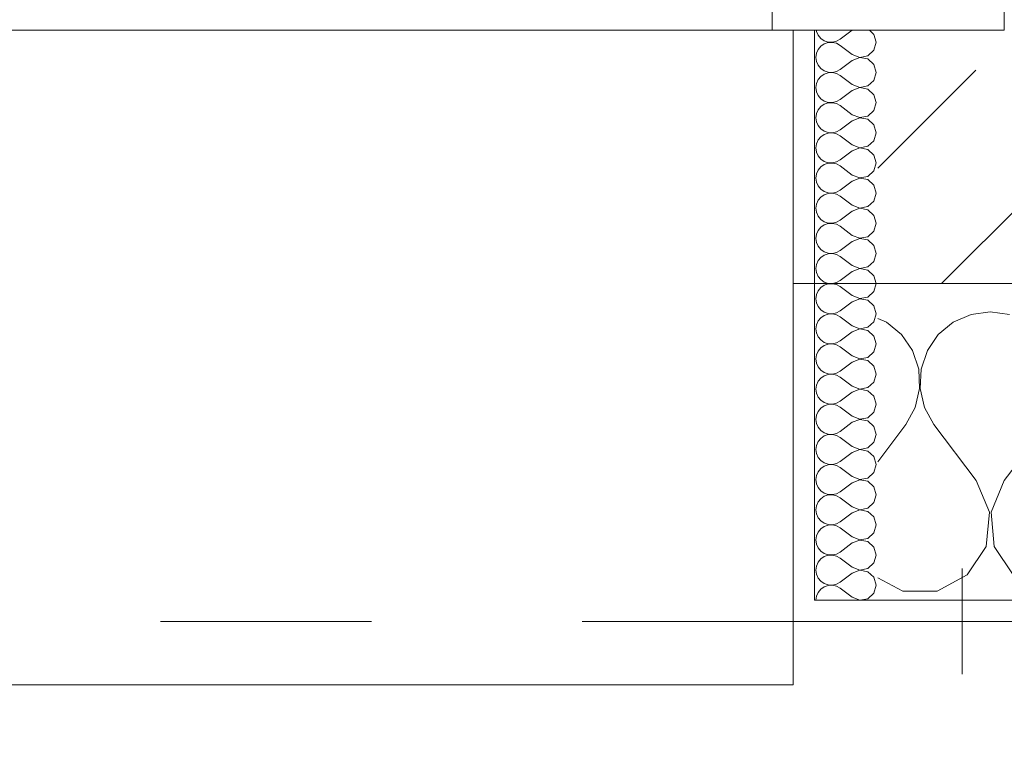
# Model space of a CAD drawing. Header units: metres. Extents: x -3.6 to 84.5, y -11 to 16.8.
# Tile 427 of 656: x 42.673 to 43.14, y -0.215 to 0.13. Entities that reach past the tile are written whole.
import ezdxf

# ---------------------------------------------------------------- set-up
doc = ezdxf.new("R2010")
doc.units = ezdxf.units.M
doc.header["$MEASUREMENT"] = 0
doc.linetypes.add('Strichlinie eng', pattern=[0.115, 0.075, -0.04])
doc.linetypes.add('Wipeout_Contour', pattern=[1, 0, -1])
for name, color, linetype in [('152 - Bemaßung_ Beschriftung.Ausbau', 7, 'Continuous'), ('301 - Elemente.Linie', 7, 'Continuous'), ('603 - Struktur.Bodenplatte_ Decke Roh', 7, 'Continuous'), ('604 - Struktur.Wand Aussen', 7, 'Continuous'), ('Neubau_152 - Bemaßung_ Beschriftung.Ausbau', 7, 'Continuous')]:
    doc.layers.add(name, color=color, linetype=linetype)
doc.styles.add('ERSTELLTER_STIL_2', font='txt')
doc.dimstyles.new('ERSTELLTER_STIL__1', dxfattribs={"dimtxt": 0.1, "dimasz": 0.0532, "dimexe": 0.18, "dimexo": 0.0625, "dimgap": 0, "dimtad": 1, "dimzin": 0, "dimdsep": 46, "dimtxsty": 'ERSTELLTER_STIL_2', "dimblk": 'ARROWHEAD_2', "dimblk1": 'ARROWHEAD_2', "dimblk2": 'ARROWHEAD_2', "dimcen": 0.09, "dimse1": 1, "dimse2": 1, "dimclrd": 7, "dimclre": 7, "dimclrt": 7, "dimazin": 0, "dimtfac": 1, "dimtdec": 4, "dimtmove": 0, "dimatfit": 3, "dimfxl": 1, "dimtolj": 1, "dimtzin": 0, "dimarcsym": 0})
doc.dimstyles.new('ERSTELLTER_STIL__3', dxfattribs={"dimtxt": 0.1, "dimasz": 0.0532, "dimexe": 0.18, "dimexo": 0.0625, "dimgap": 0, "dimtad": 1, "dimtih": 1, "dimtoh": 1, "dimzin": 0, "dimdsep": 46, "dimtxsty": 'ERSTELLTER_STIL_2', "dimblk": 'ARROWHEAD_2', "dimblk1": 'ARROWHEAD_2', "dimblk2": 'ARROWHEAD_2', "dimcen": 0.09, "dimse1": 1, "dimse2": 1, "dimclrd": 7, "dimclre": 7, "dimclrt": 7, "dimazin": 0, "dimtfac": 1, "dimtdec": 4, "dimtmove": 0, "dimatfit": 3, "dimfxl": 1, "dimtolj": 1, "dimtzin": 0, "dimarcsym": 0})
doc.dimstyles.new('ERSTELLTER_STIL__8', dxfattribs={"dimtxt": 0.18, "dimasz": 0.02736, "dimexe": 0.18, "dimexo": 0.0625, "dimgap": 0, "dimtad": 0, "dimtih": 1, "dimtoh": 1, "dimdec": 4, "dimzin": 0, "dimdsep": 46, "dimcen": 0.09, "dimadec": 0, "dimazin": 0, "dimtfac": 1, "dimtdec": 4, "dimtmove": 0, "dimatfit": 3, "dimldrblk": 'ARROWHEAD_11', "dimfxl": 1, "dimtolj": 1, "dimtzin": 0, "dimarcsym": 0})
pattern_1 = [(0, (0, 0), (0, 0.08660254), [0, -0.05]), (0, (0.025, 0.0433), (0, 0.08660254), [0, -0.05])]

# ---------------------------------------------------------------- blocks, each defined once
blk = doc.blocks.new('*X97')
at = {"layer": '604 - Struktur.Wand Aussen', "color": 7, "linetype": 'Continuous', "lineweight": 5}
for p, q in [((43.13333, -0.00833), (43.12422, -0.0096)), ((43.14244, -0.0096), (43.13333, -0.00833)), ((43.08419, -0.01331), (43.08, -0.01146)), ((43.09127, -0.01918), (43.08419, -0.01331)), ((43.11581, -0.01331), (43.10873, -0.01918)), ((43.12422, -0.0096), (43.11581, -0.01331)), ((43.09648, -0.02676), (43.09127, -0.01918)), ((43.10873, -0.01918), (43.10352, -0.02676)), ((43.09942, -0.03547), (43.09648, -0.02676)), ((43.10352, -0.02676), (43.10058, -0.03547)), ((43.09987, -0.04466), (43.09942, -0.03547)), ((43.10058, -0.03547), (43.10013, -0.04466)), ((43.09778, -0.05362), (43.09987, -0.04466)), ((43.10013, -0.04466), (43.10222, -0.05362)), ((43.09333, -0.06167), (43.09778, -0.05362)), ((43.10222, -0.05362), (43.10667, -0.06167)), ((43.08, -0.07944), (43.09333, -0.06167)), ((43.12667, -0.08833), (43.10667, -0.06167)), ((43.14, -0.08833), (43.16, -0.06167)), ((43.13295, -0.1033), (43.12667, -0.08833)), ((43.14, -0.08833), (43.13371, -0.1033)), ((43.13142, -0.11947), (43.13295, -0.1033)), ((43.13371, -0.1033), (43.13525, -0.11947)), ((43.12243, -0.13299), (43.13142, -0.11947)), ((43.13525, -0.11947), (43.14424, -0.13299)), ((43.08, -0.13429), (43.09188, -0.14066)), ((43.10812, -0.14066), (43.12243, -0.13299)), ((43.09188, -0.14066), (43.10812, -0.14066))]:
    blk.add_line(p, q, dxfattribs=at)
blk = doc.blocks.new('*X99')
at = {"layer": '604 - Struktur.Wand Aussen', "color": 7, "linetype": 'Continuous', "lineweight": 5}
for p, q in [((43.05091, 0.125), (43.05099, 0.12448)), ((43.05099, 0.12448), (43.05178, 0.12267)), ((43.05178, 0.12267), (43.05304, 0.12116)), ((43.06786, 0.125), (43.06214, 0.12071)), ((43.07822, 0.12304), (43.07608, 0.125)), ((43.07929, 0.11929), (43.07822, 0.12304)), ((43.05304, 0.11742), (43.05178, 0.1159)), ((43.05304, 0.12116), (43.05466, 0.12004)), ((43.05466, 0.11853), (43.05304, 0.11742)), ((43.05466, 0.12004), (43.05653, 0.11941)), ((43.05653, 0.11916), (43.05466, 0.11853)), ((43.05653, 0.11941), (43.0585, 0.11931)), ((43.0585, 0.11926), (43.05653, 0.11916)), ((43.0585, 0.11931), (43.06042, 0.11976)), ((43.06042, 0.11881), (43.0585, 0.11926)), ((43.06042, 0.11976), (43.06214, 0.12071)), ((43.06214, 0.11786), (43.06042, 0.11881)), ((43.06786, 0.11357), (43.06214, 0.11786)), ((43.07822, 0.11553), (43.07929, 0.11929)), ((43.05099, 0.11409), (43.05071, 0.11214)), ((43.05071, 0.11214), (43.05099, 0.11019)), ((43.05178, 0.1159), (43.05099, 0.11409)), ((43.06786, 0.11357), (43.0715, 0.11217)), ((43.0715, 0.11211), (43.06786, 0.11071)), ((43.0715, 0.11217), (43.07534, 0.1129)), ((43.07534, 0.11139), (43.0715, 0.11211)), ((43.07534, 0.1129), (43.07822, 0.11553)), ((43.05099, 0.11019), (43.05178, 0.10839)), ((43.05178, 0.10839), (43.05304, 0.10687)), ((43.06786, 0.11071), (43.06214, 0.10643)), ((43.07822, 0.10876), (43.07534, 0.11139)), ((43.07929, 0.105), (43.07822, 0.10876)), ((43.05304, 0.10313), (43.05178, 0.10161)), ((43.05304, 0.10687), (43.05466, 0.10575)), ((43.05466, 0.10425), (43.05304, 0.10313)), ((43.05466, 0.10575), (43.05653, 0.10512)), ((43.05653, 0.10488), (43.05466, 0.10425)), ((43.05653, 0.10512), (43.0585, 0.10503)), ((43.0585, 0.10497), (43.05653, 0.10488)), ((43.0585, 0.10503), (43.06042, 0.10547)), ((43.06042, 0.10453), (43.0585, 0.10497)), ((43.06042, 0.10547), (43.06214, 0.10643)), ((43.06214, 0.10357), (43.06042, 0.10453)), ((43.06786, 0.09929), (43.06214, 0.10357)), ((43.07822, 0.10124), (43.07929, 0.105)), ((43.05099, 0.09981), (43.05071, 0.09786)), ((43.05178, 0.10161), (43.05099, 0.09981)), ((43.06786, 0.09929), (43.0715, 0.09789)), ((43.0715, 0.09789), (43.07534, 0.09861)), ((43.07534, 0.09861), (43.07822, 0.10124)), ((43.05071, 0.09786), (43.05099, 0.09591)), ((43.05099, 0.09591), (43.05178, 0.0941)), ((43.05178, 0.0941), (43.05304, 0.09258)), ((43.06786, 0.09643), (43.06214, 0.09214)), ((43.0715, 0.09783), (43.06786, 0.09643)), ((43.07534, 0.0971), (43.0715, 0.09783)), ((43.07822, 0.09447), (43.07534, 0.0971)), ((43.07929, 0.09071), (43.07822, 0.09447)), ((43.05304, 0.08884), (43.05178, 0.08733)), ((43.05304, 0.09258), (43.05466, 0.09147)), ((43.05466, 0.08996), (43.05304, 0.08884)), ((43.05466, 0.09147), (43.05653, 0.09084)), ((43.05653, 0.09059), (43.05466, 0.08996)), ((43.05653, 0.09084), (43.0585, 0.09074)), ((43.0585, 0.09069), (43.05653, 0.09059)), ((43.0585, 0.09074), (43.06042, 0.09119)), ((43.06042, 0.09024), (43.0585, 0.09069)), ((43.06042, 0.09119), (43.06214, 0.09214)), ((43.06214, 0.08929), (43.06042, 0.09024)), ((43.06786, 0.085), (43.06214, 0.08929)), ((43.07822, 0.08696), (43.07929, 0.09071)), ((43.05099, 0.08552), (43.05071, 0.08357)), ((43.05178, 0.08733), (43.05099, 0.08552)), ((43.06786, 0.085), (43.0715, 0.0836)), ((43.0715, 0.0836), (43.07534, 0.08433)), ((43.07534, 0.08433), (43.07822, 0.08696)), ((43.05071, 0.08357), (43.05099, 0.08162)), ((43.05099, 0.08162), (43.05178, 0.07982)), ((43.05178, 0.07982), (43.05304, 0.0783)), ((43.06786, 0.08214), (43.06214, 0.07786)), ((43.0715, 0.08354), (43.06786, 0.08214)), ((43.07534, 0.08282), (43.0715, 0.08354)), ((43.07822, 0.08018), (43.07534, 0.08282)), ((43.07929, 0.07643), (43.07822, 0.08018)), ((43.05304, 0.0783), (43.05466, 0.07718)), ((43.05466, 0.07567), (43.05304, 0.07456)), ((43.05466, 0.07718), (43.05653, 0.07655)), ((43.05653, 0.0763), (43.05466, 0.07567)), ((43.05653, 0.07655), (43.0585, 0.07646)), ((43.0585, 0.0764), (43.05653, 0.0763)), ((43.0585, 0.07646), (43.06042, 0.0769)), ((43.06042, 0.07595), (43.0585, 0.0764)), ((43.06042, 0.0769), (43.06214, 0.07786)), ((43.06214, 0.075), (43.06042, 0.07595)), ((43.06786, 0.07071), (43.06214, 0.075)), ((43.07822, 0.07267), (43.07929, 0.07643)), ((43.05099, 0.07124), (43.05071, 0.06929)), ((43.05178, 0.07304), (43.05099, 0.07124)), ((43.05304, 0.07456), (43.05178, 0.07304)), ((43.06786, 0.07071), (43.0715, 0.06931)), ((43.0715, 0.06931), (43.07534, 0.07004)), ((43.07534, 0.07004), (43.07822, 0.07267)), ((43.05071, 0.06929), (43.05099, 0.06733)), ((43.05099, 0.06733), (43.05178, 0.06553)), ((43.05178, 0.06553), (43.05304, 0.06401)), ((43.06786, 0.06786), (43.06214, 0.06357)), ((43.0715, 0.06926), (43.06786, 0.06786)), ((43.07534, 0.06853), (43.0715, 0.06926)), ((43.07822, 0.0659), (43.07534, 0.06853)), ((43.07929, 0.06214), (43.07822, 0.0659)), ((43.05304, 0.06401), (43.05466, 0.0629)), ((43.05466, 0.06139), (43.05304, 0.06027)), ((43.05466, 0.0629), (43.05653, 0.06227)), ((43.05653, 0.06202), (43.05466, 0.06139)), ((43.05653, 0.06227), (43.0585, 0.06217)), ((43.0585, 0.06211), (43.05653, 0.06202)), ((43.0585, 0.06217), (43.06042, 0.06262)), ((43.06042, 0.06167), (43.0585, 0.06211)), ((43.06042, 0.06262), (43.06214, 0.06357)), ((43.06214, 0.06071), (43.06042, 0.06167)), ((43.06786, 0.05643), (43.06214, 0.06071)), ((43.07822, 0.05839), (43.07929, 0.06214)), ((43.05099, 0.05695), (43.05071, 0.055)), ((43.05178, 0.05876), (43.05099, 0.05695)), ((43.05304, 0.06027), (43.05178, 0.05876)), ((43.06786, 0.05643), (43.0715, 0.05503)), ((43.07534, 0.05575), (43.07822, 0.05839)), ((43.05071, 0.055), (43.05099, 0.05305)), ((43.05099, 0.05305), (43.05178, 0.05124)), ((43.06786, 0.05357), (43.06214, 0.04929)), ((43.0715, 0.05497), (43.06786, 0.05357)), ((43.0715, 0.05503), (43.07534, 0.05575)), ((43.07534, 0.05425), (43.0715, 0.05497)), ((43.07822, 0.05161), (43.07534, 0.05425)), ((43.07929, 0.04786), (43.07822, 0.05161)), ((43.05178, 0.05124), (43.05304, 0.04973)), ((43.05304, 0.04973), (43.05466, 0.04861)), ((43.05466, 0.0471), (43.05304, 0.04599)), ((43.05466, 0.04861), (43.05653, 0.04798)), ((43.05653, 0.04773), (43.05466, 0.0471)), ((43.05653, 0.04798), (43.0585, 0.04789)), ((43.0585, 0.04783), (43.05653, 0.04773)), ((43.0585, 0.04789), (43.06042, 0.04833)), ((43.06042, 0.04738), (43.0585, 0.04783)), ((43.06042, 0.04833), (43.06214, 0.04929)), ((43.06214, 0.04643), (43.06042, 0.04738)), ((43.07822, 0.0441), (43.07929, 0.04786)), ((43.05099, 0.04267), (43.05071, 0.04071)), ((43.05178, 0.04447), (43.05099, 0.04267)), ((43.05304, 0.04599), (43.05178, 0.04447)), ((43.06786, 0.04214), (43.06214, 0.04643)), ((43.06786, 0.04214), (43.0715, 0.04074)), ((43.07534, 0.04147), (43.07822, 0.0441)), ((43.05071, 0.04071), (43.05099, 0.03876)), ((43.05099, 0.03876), (43.05178, 0.03696)), ((43.06786, 0.03929), (43.06214, 0.035)), ((43.0715, 0.04069), (43.06786, 0.03929)), ((43.0715, 0.04074), (43.07534, 0.04147)), ((43.07534, 0.03996), (43.0715, 0.04069)), ((43.07822, 0.03733), (43.07534, 0.03996)), ((43.05178, 0.03696), (43.05304, 0.03544)), ((43.05304, 0.03544), (43.05466, 0.03433)), ((43.05466, 0.03282), (43.05304, 0.0317)), ((43.05466, 0.03433), (43.05653, 0.0337)), ((43.05653, 0.03345), (43.05466, 0.03282)), ((43.05653, 0.0337), (43.0585, 0.0336)), ((43.0585, 0.03354), (43.05653, 0.03345)), ((43.0585, 0.0336), (43.06042, 0.03405)), ((43.06042, 0.0331), (43.0585, 0.03354)), ((43.06042, 0.03405), (43.06214, 0.035)), ((43.06214, 0.03214), (43.06042, 0.0331)), ((43.07929, 0.03357), (43.07822, 0.03733)), ((43.07822, 0.02982), (43.07929, 0.03357)), ((43.05099, 0.02838), (43.05071, 0.02643)), ((43.05178, 0.03018), (43.05099, 0.02838)), ((43.05304, 0.0317), (43.05178, 0.03018)), ((43.06786, 0.02786), (43.06214, 0.03214)), ((43.07534, 0.02718), (43.07822, 0.02982)), ((43.05071, 0.02643), (43.05099, 0.02448)), ((43.05099, 0.02448), (43.05178, 0.02267)), ((43.06786, 0.025), (43.06214, 0.02071)), ((43.06786, 0.02786), (43.0715, 0.02646)), ((43.0715, 0.0264), (43.06786, 0.025)), ((43.0715, 0.02646), (43.07534, 0.02718)), ((43.07534, 0.02567), (43.0715, 0.0264)), ((43.07822, 0.02304), (43.07534, 0.02567)), ((43.05178, 0.02267), (43.05304, 0.02116)), ((43.05304, 0.02116), (43.05466, 0.02004)), ((43.05466, 0.02004), (43.05653, 0.01941)), ((43.05653, 0.01916), (43.05466, 0.01853)), ((43.05653, 0.01941), (43.0585, 0.01931)), ((43.0585, 0.01926), (43.05653, 0.01916)), ((43.0585, 0.01931), (43.06042, 0.01976)), ((43.06042, 0.01881), (43.0585, 0.01926)), ((43.06042, 0.01976), (43.06214, 0.02071)), ((43.06214, 0.01786), (43.06042, 0.01881)), ((43.07929, 0.01929), (43.07822, 0.02304)), ((43.07822, 0.01553), (43.07929, 0.01929)), ((43.05099, 0.01409), (43.05071, 0.01214)), ((43.05178, 0.0159), (43.05099, 0.01409)), ((43.05304, 0.01742), (43.05178, 0.0159)), ((43.05466, 0.01853), (43.05304, 0.01742)), ((43.06786, 0.01357), (43.06214, 0.01786)), ((43.07534, 0.0129), (43.07822, 0.01553)), ((43.05071, 0.01214), (43.05099, 0.01019)), ((43.05099, 0.01019), (43.05178, 0.00839)), ((43.06786, 0.01071), (43.06214, 0.00643)), ((43.06786, 0.01357), (43.0715, 0.01217)), ((43.0715, 0.01211), (43.06786, 0.01071)), ((43.0715, 0.01217), (43.07534, 0.0129)), ((43.07534, 0.01139), (43.0715, 0.01211)), ((43.07822, 0.00876), (43.07534, 0.01139)), ((43.05178, 0.00839), (43.05304, 0.00687)), ((43.05304, 0.00687), (43.05466, 0.00575)), ((43.05466, 0.00575), (43.05653, 0.00512)), ((43.05653, 0.00488), (43.05466, 0.00425)), ((43.05653, 0.00512), (43.0585, 0.00503)), ((43.0585, 0.00497), (43.05653, 0.00488)), ((43.0585, 0.00503), (43.06042, 0.00547)), ((43.06042, 0.00453), (43.0585, 0.00497)), ((43.06042, 0.00547), (43.06214, 0.00643)), ((43.07929, 0.005), (43.07822, 0.00876)), ((43.07822, 0.00124), (43.07929, 0.005)), ((43.05178, 0.00161), (43.05099, -0.00019)), ((43.05304, 0.00313), (43.05178, 0.00161)), ((43.05466, 0.00425), (43.05304, 0.00313)), ((43.06214, 0.00357), (43.06042, 0.00453)), ((43.06786, -0.00071), (43.06214, 0.00357)), ((43.07534, -0.00139), (43.07822, 0.00124)), ((43.05099, -0.00019), (43.05071, -0.00214)), ((43.05071, -0.00214), (43.05099, -0.00409)), ((43.05099, -0.00409), (43.05178, -0.0059)), ((43.06786, -0.00357), (43.06214, -0.00786)), ((43.06786, -0.00071), (43.0715, -0.00211)), ((43.0715, -0.00217), (43.06786, -0.00357)), ((43.0715, -0.00211), (43.07534, -0.00139)), ((43.07534, -0.0029), (43.0715, -0.00217)), ((43.07822, -0.00553), (43.07534, -0.0029)), ((43.05178, -0.0059), (43.05304, -0.00742)), ((43.05304, -0.00742), (43.05466, -0.00853)), ((43.05466, -0.00853), (43.05653, -0.00916)), ((43.05653, -0.00916), (43.0585, -0.00926)), ((43.0585, -0.00931), (43.05653, -0.00941)), ((43.0585, -0.00926), (43.06042, -0.00881)), ((43.06042, -0.00976), (43.0585, -0.00931)), ((43.06042, -0.00881), (43.06214, -0.00786)), ((43.07929, -0.00929), (43.07822, -0.00553)), ((43.07822, -0.01304), (43.07929, -0.00929)), ((43.05178, -0.01267), (43.05099, -0.01448)), ((43.05304, -0.01116), (43.05178, -0.01267)), ((43.05466, -0.01004), (43.05304, -0.01116)), ((43.05653, -0.00941), (43.05466, -0.01004)), ((43.06214, -0.01071), (43.06042, -0.00976)), ((43.06786, -0.015), (43.06214, -0.01071)), ((43.07534, -0.01567), (43.07822, -0.01304)), ((43.05099, -0.01448), (43.05071, -0.01643)), ((43.05071, -0.01643), (43.05099, -0.01838)), ((43.05099, -0.01838), (43.05178, -0.02018)), ((43.06786, -0.01786), (43.06214, -0.02214)), ((43.06786, -0.015), (43.0715, -0.0164)), ((43.0715, -0.01646), (43.06786, -0.01786)), ((43.0715, -0.0164), (43.07534, -0.01567)), ((43.07534, -0.01718), (43.0715, -0.01646)), ((43.07822, -0.01982), (43.07534, -0.01718)), ((43.05178, -0.02018), (43.05304, -0.0217)), ((43.05304, -0.0217), (43.05466, -0.02282)), ((43.05466, -0.02282), (43.05653, -0.02345)), ((43.0585, -0.02354), (43.06042, -0.0231)), ((43.06042, -0.0231), (43.06214, -0.02214)), ((43.07929, -0.02357), (43.07822, -0.01982)), ((43.05178, -0.02696), (43.05099, -0.02876)), ((43.05304, -0.02544), (43.05178, -0.02696)), ((43.05466, -0.02433), (43.05304, -0.02544)), ((43.05653, -0.0237), (43.05466, -0.02433)), ((43.05653, -0.02345), (43.0585, -0.02354)), ((43.0585, -0.0236), (43.05653, -0.0237)), ((43.06042, -0.02405), (43.0585, -0.0236)), ((43.06214, -0.025), (43.06042, -0.02405)), ((43.06786, -0.02929), (43.06214, -0.025)), ((43.07534, -0.02996), (43.07822, -0.02733)), ((43.07822, -0.02733), (43.07929, -0.02357)), ((43.05099, -0.02876), (43.05071, -0.03071)), ((43.05071, -0.03071), (43.05099, -0.03267)), ((43.05099, -0.03267), (43.05178, -0.03447)), ((43.06786, -0.03214), (43.06214, -0.03643)), ((43.06786, -0.02929), (43.0715, -0.03069)), ((43.0715, -0.03074), (43.06786, -0.03214)), ((43.0715, -0.03069), (43.07534, -0.02996)), ((43.07534, -0.03147), (43.0715, -0.03074)), ((43.07822, -0.0341), (43.07534, -0.03147)), ((43.05178, -0.03447), (43.05304, -0.03599)), ((43.05304, -0.03599), (43.05466, -0.0371)), ((43.05466, -0.0371), (43.05653, -0.03773)), ((43.06042, -0.03738), (43.06214, -0.03643)), ((43.07929, -0.03786), (43.07822, -0.0341)), ((43.05178, -0.04124), (43.05099, -0.04305)), ((43.05304, -0.03973), (43.05178, -0.04124)), ((43.05466, -0.03861), (43.05304, -0.03973)), ((43.05653, -0.03798), (43.05466, -0.03861)), ((43.05653, -0.03773), (43.0585, -0.03783)), ((43.0585, -0.03789), (43.05653, -0.03798)), ((43.0585, -0.03783), (43.06042, -0.03738)), ((43.06042, -0.03833), (43.0585, -0.03789)), ((43.06214, -0.03929), (43.06042, -0.03833)), ((43.06786, -0.04357), (43.06214, -0.03929)), ((43.07534, -0.04425), (43.07822, -0.04161)), ((43.07822, -0.04161), (43.07929, -0.03786)), ((43.05099, -0.04305), (43.05071, -0.045)), ((43.05071, -0.045), (43.05099, -0.04695)), ((43.06786, -0.04643), (43.06214, -0.05071)), ((43.06786, -0.04357), (43.0715, -0.04497)), ((43.0715, -0.04503), (43.06786, -0.04643)), ((43.0715, -0.04497), (43.07534, -0.04425)), ((43.07534, -0.04575), (43.0715, -0.04503)), ((43.07822, -0.04839), (43.07534, -0.04575)), ((43.05099, -0.04695), (43.05178, -0.04876)), ((43.05178, -0.04876), (43.05304, -0.05027)), ((43.05304, -0.05027), (43.05466, -0.05139)), ((43.06042, -0.05167), (43.06214, -0.05071)), ((43.07929, -0.05214), (43.07822, -0.04839)), ((43.05178, -0.05553), (43.05099, -0.05733)), ((43.05304, -0.05401), (43.05178, -0.05553)), ((43.05466, -0.0529), (43.05304, -0.05401)), ((43.05466, -0.05139), (43.05653, -0.05202)), ((43.05653, -0.05227), (43.05466, -0.0529)), ((43.05653, -0.05202), (43.0585, -0.05211)), ((43.0585, -0.05217), (43.05653, -0.05227)), ((43.0585, -0.05211), (43.06042, -0.05167)), ((43.06042, -0.05262), (43.0585, -0.05217)), ((43.06214, -0.05357), (43.06042, -0.05262)), ((43.06786, -0.05786), (43.06214, -0.05357)), ((43.07534, -0.05853), (43.07822, -0.0559)), ((43.07822, -0.0559), (43.07929, -0.05214)), ((43.05099, -0.05733), (43.05071, -0.05929)), ((43.05071, -0.05929), (43.05099, -0.06124)), ((43.06786, -0.05786), (43.0715, -0.05926)), ((43.0715, -0.05931), (43.06786, -0.06071)), ((43.0715, -0.05926), (43.07534, -0.05853)), ((43.07534, -0.06004), (43.0715, -0.05931)), ((43.07822, -0.06267), (43.07534, -0.06004)), ((43.05099, -0.06124), (43.05178, -0.06304)), ((43.05178, -0.06304), (43.05304, -0.06456)), ((43.05304, -0.06456), (43.05466, -0.06567)), ((43.06042, -0.06595), (43.06214, -0.065)), ((43.06786, -0.06071), (43.06214, -0.065)), ((43.07929, -0.06643), (43.07822, -0.06267)), ((43.05178, -0.06982), (43.05099, -0.07162)), ((43.05304, -0.0683), (43.05178, -0.06982)), ((43.05466, -0.06718), (43.05304, -0.0683)), ((43.05466, -0.06567), (43.05653, -0.0663)), ((43.05653, -0.06655), (43.05466, -0.06718)), ((43.05653, -0.0663), (43.0585, -0.0664)), ((43.0585, -0.06646), (43.05653, -0.06655)), ((43.0585, -0.0664), (43.06042, -0.06595)), ((43.06042, -0.0669), (43.0585, -0.06646)), ((43.06214, -0.06786), (43.06042, -0.0669)), ((43.06786, -0.07214), (43.06214, -0.06786)), ((43.07822, -0.07018), (43.07929, -0.06643)), ((43.05099, -0.07162), (43.05071, -0.07357)), ((43.05071, -0.07357), (43.05099, -0.07552)), ((43.06786, -0.07214), (43.0715, -0.07354)), ((43.0715, -0.0736), (43.06786, -0.075)), ((43.0715, -0.07354), (43.07534, -0.07282)), ((43.07534, -0.07433), (43.0715, -0.0736)), ((43.07534, -0.07282), (43.07822, -0.07018)), ((43.07822, -0.07696), (43.07534, -0.07433)), ((43.05099, -0.07552), (43.05178, -0.07733)), ((43.05178, -0.07733), (43.05304, -0.07884)), ((43.05304, -0.07884), (43.05466, -0.07996)), ((43.06042, -0.08024), (43.06214, -0.07929)), ((43.06786, -0.075), (43.06214, -0.07929)), ((43.07929, -0.08071), (43.07822, -0.07696)), ((43.05304, -0.08258), (43.05178, -0.0841)), ((43.05466, -0.08147), (43.05304, -0.08258)), ((43.05466, -0.07996), (43.05653, -0.08059)), ((43.05653, -0.08084), (43.05466, -0.08147)), ((43.05653, -0.08059), (43.0585, -0.08069)), ((43.0585, -0.08074), (43.05653, -0.08084)), ((43.0585, -0.08069), (43.06042, -0.08024)), ((43.06042, -0.08119), (43.0585, -0.08074)), ((43.06214, -0.08214), (43.06042, -0.08119)), ((43.06786, -0.08643), (43.06214, -0.08214)), ((43.07822, -0.08447), (43.07929, -0.08071)), ((43.05099, -0.08591), (43.05071, -0.08786)), ((43.05071, -0.08786), (43.05099, -0.08981)), ((43.05178, -0.0841), (43.05099, -0.08591)), ((43.06786, -0.08643), (43.0715, -0.08783)), ((43.0715, -0.08789), (43.06786, -0.08929)), ((43.0715, -0.08783), (43.07534, -0.0871)), ((43.07534, -0.08861), (43.0715, -0.08789)), ((43.07534, -0.0871), (43.07822, -0.08447)), ((43.07822, -0.09124), (43.07534, -0.08861)), ((43.05099, -0.08981), (43.05178, -0.09161)), ((43.05178, -0.09161), (43.05304, -0.09313)), ((43.05304, -0.09313), (43.05466, -0.09425)), ((43.06786, -0.08929), (43.06214, -0.09357)), ((43.07929, -0.095), (43.07822, -0.09124)), ((43.05304, -0.09687), (43.05178, -0.09839)), ((43.05466, -0.09575), (43.05304, -0.09687)), ((43.05466, -0.09425), (43.05653, -0.09488)), ((43.05653, -0.09512), (43.05466, -0.09575)), ((43.05653, -0.09488), (43.0585, -0.09497)), ((43.0585, -0.09503), (43.05653, -0.09512)), ((43.0585, -0.09497), (43.06042, -0.09453)), ((43.06042, -0.09547), (43.0585, -0.09503)), ((43.06042, -0.09453), (43.06214, -0.09357)), ((43.06214, -0.09643), (43.06042, -0.09547)), ((43.06786, -0.10071), (43.06214, -0.09643)), ((43.07822, -0.09876), (43.07929, -0.095)), ((43.05099, -0.10019), (43.05071, -0.10214)), ((43.05071, -0.10214), (43.05099, -0.10409)), ((43.05178, -0.09839), (43.05099, -0.10019)), ((43.06786, -0.10071), (43.0715, -0.10211)), ((43.0715, -0.10217), (43.06786, -0.10357)), ((43.0715, -0.10211), (43.07534, -0.10139)), ((43.07534, -0.1029), (43.0715, -0.10217)), ((43.07534, -0.10139), (43.07822, -0.09876)), ((43.05099, -0.10409), (43.05178, -0.1059)), ((43.05178, -0.1059), (43.05304, -0.10742)), ((43.06786, -0.10357), (43.06214, -0.10786)), ((43.07822, -0.10553), (43.07534, -0.1029)), ((43.07929, -0.10929), (43.07822, -0.10553)), ((43.05304, -0.11116), (43.05178, -0.11267)), ((43.05304, -0.10742), (43.05466, -0.10853)), ((43.05466, -0.11004), (43.05304, -0.11116)), ((43.05466, -0.10853), (43.05653, -0.10916)), ((43.05653, -0.10941), (43.05466, -0.11004)), ((43.05653, -0.10916), (43.0585, -0.10926)), ((43.0585, -0.10931), (43.05653, -0.10941)), ((43.0585, -0.10926), (43.06042, -0.10881)), ((43.06042, -0.10976), (43.0585, -0.10931)), ((43.06042, -0.10881), (43.06214, -0.10786)), ((43.06214, -0.11071), (43.06042, -0.10976)), ((43.06786, -0.115), (43.06214, -0.11071)), ((43.07822, -0.11304), (43.07929, -0.10929)), ((43.05099, -0.11448), (43.05071, -0.11643)), ((43.05071, -0.11643), (43.05099, -0.11838)), ((43.05178, -0.11267), (43.05099, -0.11448)), ((43.06786, -0.115), (43.0715, -0.1164)), ((43.0715, -0.11646), (43.06786, -0.11786)), ((43.0715, -0.1164), (43.07534, -0.11567)), ((43.07534, -0.11718), (43.0715, -0.11646)), ((43.07534, -0.11567), (43.07822, -0.11304)), ((43.05099, -0.11838), (43.05178, -0.12018)), ((43.05178, -0.12018), (43.05304, -0.1217)), ((43.06786, -0.11786), (43.06214, -0.12214)), ((43.07822, -0.11982), (43.07534, -0.11718)), ((43.07929, -0.12357), (43.07822, -0.11982)), ((43.05304, -0.12544), (43.05178, -0.12696)), ((43.05304, -0.1217), (43.05466, -0.12282)), ((43.05466, -0.12433), (43.05304, -0.12544)), ((43.05466, -0.12282), (43.05653, -0.12345)), ((43.05653, -0.1237), (43.05466, -0.12433)), ((43.05653, -0.12345), (43.0585, -0.12354)), ((43.0585, -0.1236), (43.05653, -0.1237)), ((43.0585, -0.12354), (43.06042, -0.1231)), ((43.06042, -0.12405), (43.0585, -0.1236)), ((43.06042, -0.1231), (43.06214, -0.12214)), ((43.06214, -0.125), (43.06042, -0.12405)), ((43.06786, -0.12929), (43.06214, -0.125)), ((43.07822, -0.12733), (43.07929, -0.12357)), ((43.05099, -0.12876), (43.05071, -0.13071)), ((43.05178, -0.12696), (43.05099, -0.12876)), ((43.06786, -0.12929), (43.0715, -0.13069)), ((43.0715, -0.13069), (43.07534, -0.12996)), ((43.07534, -0.12996), (43.07822, -0.12733)), ((43.05071, -0.13071), (43.05099, -0.13267)), ((43.05099, -0.13267), (43.05178, -0.13447)), ((43.05178, -0.13447), (43.05304, -0.13599)), ((43.06786, -0.13214), (43.06214, -0.13643)), ((43.0715, -0.13074), (43.06786, -0.13214)), ((43.07534, -0.13147), (43.0715, -0.13074)), ((43.07822, -0.1341), (43.07534, -0.13147)), ((43.07929, -0.13786), (43.07822, -0.1341)), ((43.05304, -0.13973), (43.05178, -0.14124)), ((43.05304, -0.13599), (43.05466, -0.1371)), ((43.05466, -0.13861), (43.05304, -0.13973)), ((43.05466, -0.1371), (43.05653, -0.13773)), ((43.05653, -0.13798), (43.05466, -0.13861)), ((43.05653, -0.13773), (43.0585, -0.13783)), ((43.0585, -0.13789), (43.05653, -0.13798)), ((43.0585, -0.13783), (43.06042, -0.13738)), ((43.06042, -0.13833), (43.0585, -0.13789)), ((43.06042, -0.13738), (43.06214, -0.13643)), ((43.06214, -0.13929), (43.06042, -0.13833)), ((43.06786, -0.14357), (43.06214, -0.13929)), ((43.07822, -0.14161), (43.07929, -0.13786)), ((43.05099, -0.14305), (43.05071, -0.145)), ((43.05178, -0.14124), (43.05099, -0.14305)), ((43.06786, -0.14357), (43.0715, -0.14497)), ((43.0715, -0.14497), (43.07534, -0.14425)), ((43.07534, -0.14425), (43.07822, -0.14161))]:
    blk.add_line(p, q, dxfattribs=at)
blk = doc.blocks.new('ARROWHEAD_11')
at = {"color": 0, "linetype": 'Continuous', "lineweight": 0}
blk.add_line((0, 0), (-1, 0), dxfattribs=at)
at = {"color": 0, "linetype": 'Continuous', "lineweight": 0, "const_width": 0.25, "flags": 128}
blk.add_lwpolyline([(-0.125, 0, 1), (0.125, 0, 1)], format="xyb", close=True, dxfattribs=at)
blk = doc.blocks.new('*D270')
at = {"layer": '152 - Bemaßung_ Beschriftung.Ausbau', "color": 7, "linetype": 'Continuous', "lineweight": 5}
for p, q in [((41.94, -8.6375), (41.94, -8.5325)), ((41.96021, -8.55), (41.91979, -8.62)), ((43.16021, -8.55), (43.11979, -8.62)), ((40.74, -8.585), (41.94, -8.585)), ((41.94, -8.585), (43.14, -8.585))]:
    blk.add_line(p, q, dxfattribs=at)
at = {"layer": '152 - Bemaßung_ Beschriftung.Ausbau', "color": 7, "lineweight": 5, "char_height": 0.1, "attachment_point": 7, "style": 'ERSTELLTER_STIL_2'}
for s, insert in [('\\A1;{\\pql;\\fArial|b0|i0|c0|p38;1,20}', (42.40697, -8.565)), ('\\A1;{\\pql;\\fArial|b0|i0|c0|p38;2,01}', (42.40697, -8.705))]:
    blk.add_mtext(s, dxfattribs=dict(at, insert=insert))
blk = doc.blocks.new('ARROWHEAD_2')
at = {"color": 0, "linetype": 'Continuous', "lineweight": 0}
for p, q in [((-0.3781, -0.655), (0.3781, 0.655)), ((0, 0), (-1, 0))]:
    blk.add_line(p, q, dxfattribs=at)
blk = doc.blocks.new('*D271')
at = {"layer": '152 - Bemaßung_ Beschriftung.Ausbau', "color": 7, "linetype": 'Continuous', "lineweight": 5}
for p, q in [((43.14, -8.6375), (43.14, -8.5325)), ((43.16021, -8.55), (43.11979, -8.62)), ((43.76021, -8.55), (43.71979, -8.62)), ((41.94, -8.585), (43.14, -8.585)), ((43.14, -8.585), (43.74, -8.585))]:
    blk.add_line(p, q, dxfattribs=at)
at = {"layer": '152 - Bemaßung_ Beschriftung.Ausbau', "color": 7, "lineweight": 5, "insert": (43.36411, -8.565), "char_height": 0.1, "attachment_point": 7, "style": 'ERSTELLTER_STIL_2'}
blk.add_mtext('\\A1;{\\pql;\\fArial|b0|i0|c0|p38;60}', dxfattribs=at)
blk = doc.blocks.new('*D292')
at = {"layer": '152 - Bemaßung_ Beschriftung.Ausbau', "color": 7, "linetype": 'Continuous', "lineweight": 5}
for p, q in [((40.44002, -9.1375), (40.44002, -9.0325)), ((40.46023, -9.05), (40.41982, -9.12)), ((44.0102, -9.05), (43.96978, -9.12)), ((40.36502, -9.085), (40.44002, -9.085)), ((40.44002, -9.085), (43.98999, -9.085))]:
    blk.add_line(p, q, dxfattribs=at)
at = {"layer": '152 - Bemaßung_ Beschriftung.Ausbau', "color": 7, "lineweight": 5, "char_height": 0.1, "attachment_point": 7, "style": 'ERSTELLTER_STIL_2'}
for s, insert in [('\\A1;{\\pql;\\fArial|b0|i0|c0|p38;7\\fArial|b0|i0|c0|p38;\\A1{\\H.66x;\\S5^  ;}}', (40.46025, -9.06609)), ('\\A1;{\\pql;\\fArial|b0|i0|c0|p38;3,55}', (42.14496, -9.065))]:
    blk.add_mtext(s, dxfattribs=dict(at, insert=insert))
blk = doc.blocks.new('*D293')
at = {"layer": '152 - Bemaßung_ Beschriftung.Ausbau', "color": 7, "linetype": 'Continuous', "lineweight": 5}
for p, q in [((43.98999, -9.1375), (43.98999, -9.0325)), ((44.0102, -9.05), (43.96978, -9.12)), ((44.5602, -9.05), (44.51978, -9.12)), ((40.44002, -9.085), (43.98999, -9.085)), ((43.98999, -9.085), (44.53999, -9.085))]:
    blk.add_line(p, q, dxfattribs=at)
at = {"layer": '152 - Bemaßung_ Beschriftung.Ausbau', "color": 7, "lineweight": 5, "insert": (44.1891, -9.065), "char_height": 0.1, "attachment_point": 7, "style": 'ERSTELLTER_STIL_2'}
blk.add_mtext('\\A1;{\\pql;\\fArial|b0|i0|c0|p38;55}', dxfattribs=at)
blk = doc.blocks.new('*D480')
at = {"layer": '152 - Bemaßung_ Beschriftung.Ausbau', "color": 7, "linetype": 'Continuous', "lineweight": 5}
for p, q in [((-0.165, -10.1375), (-0.165, -10.0325)), ((-0.14479, -10.05), (-0.18521, -10.12)), ((43.76021, -10.05), (43.71979, -10.12)), ((-0.19923, -10.085), (-0.165, -10.085)), ((-0.165, -10.085), (43.74, -10.085))]:
    blk.add_line(p, q, dxfattribs=at)
at = {"layer": '152 - Bemaßung_ Beschriftung.Ausbau', "color": 7, "lineweight": 5, "char_height": 0.1, "attachment_point": 7, "style": 'ERSTELLTER_STIL_2'}
for s, insert in [('\\A1;{\\pql;\\fArial|b0|i0|c0|p38;43,90\\fArial|b0|i0|c0|p38;\\A1{\\H.66x;\\S5^  ;}}', (21.5156, -10.08441)), ('\\A1;{\\pql;\\fArial|b0|i0|c0|p38;15}', (43.568, -10.065))]:
    blk.add_mtext(s, dxfattribs=dict(at, insert=insert))
blk = doc.blocks.new('*D516')
at = {"layer": '152 - Bemaßung_ Beschriftung.Ausbau', "color": 7, "linetype": 'Continuous', "lineweight": 5}
for p, q in [((40.27999, -9.6375), (40.27999, -9.5325)), ((40.3002, -9.55), (40.25978, -9.62)), ((43.6002, -9.55), (43.55978, -9.62)), ((39.97999, -9.585), (40.27999, -9.585)), ((40.27999, -9.585), (43.57999, -9.585))]:
    blk.add_line(p, q, dxfattribs=at)
at = {"layer": '152 - Bemaßung_ Beschriftung.Ausbau', "color": 7, "lineweight": 5, "insert": (41.79696, -9.565), "char_height": 0.1, "attachment_point": 7, "style": 'ERSTELLTER_STIL_2'}
blk.add_mtext('\\A1;{\\pql;\\fArial|b0|i0|c0|p38;3,30}', dxfattribs=at)
blk = doc.blocks.new('*D517')
at = {"layer": '152 - Bemaßung_ Beschriftung.Ausbau', "color": 7, "linetype": 'Continuous', "lineweight": 5}
for p, q in [((43.57999, -9.6375), (43.57999, -9.5325)), ((43.6002, -9.55), (43.55978, -9.62)), ((43.9002, -9.55), (43.85978, -9.62)), ((40.27999, -9.585), (43.57999, -9.585)), ((43.57999, -9.585), (43.87999, -9.585))]:
    blk.add_line(p, q, dxfattribs=at)
at = {"layer": '152 - Bemaßung_ Beschriftung.Ausbau', "color": 7, "lineweight": 5, "insert": (43.6541, -9.565), "char_height": 0.1, "attachment_point": 7, "style": 'ERSTELLTER_STIL_2'}
blk.add_mtext('\\A1;{\\pql;\\fArial|b0|i0|c0|p38;30}', dxfattribs=at)
blk = doc.blocks.new('*D568')
at = {"layer": '152 - Bemaßung_ Beschriftung.Ausbau', "color": 7, "linetype": 'Continuous', "lineweight": 5}
for p, q in [((47.83638, 0.27019), (47.90638, 0.22978)), ((47.90638, 0.22479), (47.83638, 0.26521)), ((47.92388, 0.245), (47.81888, 0.245)), ((47.87138, 0.005), (47.87138, 0.245)), ((47.83638, 0.02521), (47.90638, -0.01521)), ((47.92388, 0.005), (47.81888, 0.005)), ((47.87138, -0.07), (47.87138, 0.005))]:
    blk.add_line(p, q, dxfattribs=at)
at = {"layer": '152 - Bemaßung_ Beschriftung.Ausbau', "color": 7, "lineweight": 5, "insert": (47.78618, 0.20278), "char_height": 0.1, "attachment_point": 7, "rotation": 90, "style": 'ERSTELLTER_STIL_2'}
blk.add_mtext('\\A1;{\\pql;\\fArial|b0|i0|c0|p38;0\\fArial|b0|i0|c0|p38;\\A1{\\H.66x;\\S5^  ;}}', dxfattribs=at)
at = {"color": 254, "linetype": 'Wipeout_Contour', "lineweight": 0, "ltscale": 191.21699}
blk.add_wipeout([(47.87013, 0.03036), (47.87013, 0.21964), (47.73263, 0.21964), (47.73263, 0.03036)], dxfattribs=at).dxf.layer = '152 - Bemaßung_ Beschriftung.Ausbau'
at = {"layer": '152 - Bemaßung_ Beschriftung.Ausbau', "color": 7, "lineweight": 5, "insert": (47.85138, 0.04911), "char_height": 0.1, "attachment_point": 7, "rotation": 90, "style": 'ERSTELLTER_STIL_2'}
blk.add_mtext('\\A1;{\\pql;\\fArial|b0|i0|c0|p38;24}', dxfattribs=at)
at = {"color": 254, "linetype": 'Wipeout_Contour', "lineweight": 0, "ltscale": 190.951826}
blk.add_wipeout([(47.80596, 0.18135), (47.80596, 0.35018), (47.6631, 0.35018), (47.6631, 0.18135)], dxfattribs=at).dxf.layer = '152 - Bemaßung_ Beschriftung.Ausbau'
blk = doc.blocks.new('*D644')
at = {"layer": '152 - Bemaßung_ Beschriftung.Ausbau', "color": 7, "linetype": 'Continuous', "lineweight": 5}
for p, q in [((-0.165, -10.6375), (-0.165, -10.5325)), ((62.42503, -10.6375), (62.42503, -10.5325)), ((-0.14479, -10.55), (-0.18521, -10.62)), ((62.40482, -10.62), (62.44523, -10.55)), ((-0.19923, -10.585), (-0.165, -10.585)), ((-0.165, -10.585), (62.42503, -10.585)), ((62.42503, -10.585), (62.45926, -10.585))]:
    blk.add_line(p, q, dxfattribs=at)
at = {"layer": '152 - Bemaßung_ Beschriftung.Ausbau', "color": 7, "lineweight": 5, "insert": (30.95904, -10.565), "char_height": 0.1, "attachment_point": 7, "style": 'ERSTELLTER_STIL_2'}
blk.add_mtext('\\A1;{\\pql;\\fArial|b0|i0|c0|p38;62,59}', dxfattribs=at)

msp = doc.modelspace()

# ---------------------------------------------------------------- hatches: boundary and pattern name
at = {"layer": '604 - Struktur.Wand Aussen', "linetype": 'Continuous', "lineweight": 0, "true_color": 0x000000}
h = msp.add_hatch(dxfattribs=at)
h.set_pattern_fill('Beton__Stahlbeton_0001', color=18, style=0, pattern_type=2)
h.set_pattern_definition([(45, (0, 0), (-0.0848528, 0.0848528), []), (45, (-0.04243, 0.04243), (-0.0848528, 0.0848528), [0.09, -0.03])])
h.paths.add_polyline_path([(43.14, 0.125), (43.08, 0.125), (43.08, 0.005), (43.89, 0.005), (43.89, 0.245), (43.14, 0.245), (43.14, 0.195), (43.13, 0.195)])
h = msp.add_hatch(dxfattribs=at)
h.set_pattern_fill('Verputz_0001', color=18, style=0, pattern_type=2)
h.set_pattern_definition(pattern_1)
h.paths.add_polyline_path([(43.05, -0.155), (43.05, 0.125), (43.04, 0.125), (43.04, -0.155)])
h = msp.add_hatch(dxfattribs=at)
h.set_pattern_fill('Verputz_0001', color=18, style=0, pattern_type=2)
h.set_pattern_definition(pattern_1)
h.paths.add_polyline_path([(43.05, -0.155), (43.73, -0.155), (43.73, -0.145), (43.05, -0.145)])

# ---------------------------------------------------------------- linework, layer by layer
at = {"layer": '301 - Elemente.Linie', "color": 7, "linetype": 'Continuous', "lineweight": 13}
msp.add_line((43.11999, -0.18), (43.11999, -0.13), dxfattribs=at)
at = {"layer": '603 - Struktur.Bodenplatte_ Decke Roh', "color": 7, "linetype": 'Continuous', "lineweight": 18, "flags": 128}
msp.add_lwpolyline([(-0.015, 0.005), (43.89, 0.005)], dxfattribs=at)
at = {"layer": '604 - Struktur.Wand Aussen', "color": 7, "linetype": 'Continuous', "lineweight": 13}
for p, q in [((43.14, 0.125), (43.14, 0.195)), ((43.14, 0.125), (43.14, 0.195)), ((43.14, 0.125), (43.14, 0.195)), ((43.08, 0.125), (43.14, 0.125)), ((43.08, 0.125), (43.14, 0.125)), ((43.08, 0.125), (43.14, 0.125)), ((43.08, 0.005), (43.89, 0.005))]:
    msp.add_line(p, q, dxfattribs=at)
at = {"layer": '604 - Struktur.Wand Aussen', "color": 7, "linetype": 'Continuous', "lineweight": 5}
for p, q in [((43.04, 0.005), (43.04, 0.125)), ((43.05, 0.125), (43.04, 0.125)), ((43.08, 0.125), (43.05, 0.125)), ((43.05, 0.125), (43.05, -0.145)), ((43.05, -0.145), (43.05, 0.125)), ((43.08, 0.125), (43.05, 0.125)), ((43.08, 0.125), (43.05, 0.125)), ((43.04, -0.005), (43.04, 0.005)), ((43.04, -0.145), (43.04, -0.005)), ((43.04, -0.155), (43.04, -0.145)), ((43.08, -0.145), (43.05, -0.145)), ((43.08, -0.145), (43.74, -0.145)), ((43.05, -0.155), (43.04, -0.155))]:
    msp.add_line(p, q, dxfattribs=at)
at = {"layer": '604 - Struktur.Wand Aussen', "color": 7, "linetype": 'Continuous', "lineweight": 5, "flags": 128}
msp.add_lwpolyline([(43.05, -0.155), (43.73, -0.155)], dxfattribs=at)

# ---------------------------------------------------------------- block references
at = {"layer": '604 - Struktur.Wand Aussen', "color": 7, "lineweight": 18}
for name in ['*X99', '*X97']:
    msp.add_blockref(name, (0, 0), dxfattribs=at)

# ---------------------------------------------------------------- next in the draw order: wipeouts: each hides what was drawn before it
at = {"color": 254, "linetype": 'Wipeout_Contour', "lineweight": 0, "ltscale": 254.961578}
msp.add_wipeout([(41.94, 0.125), (41.94, -0.155), (41.94, -0.185), (43.04, -0.185), (43.04, -0.155), (43.04, 0.125)], dxfattribs=at).dxf.layer = '604 - Struktur.Wand Aussen'

# ---------------------------------------------------------------- next in the draw order: linework, layer by layer
at = {"layer": '604 - Struktur.Wand Aussen', "color": 7, "linetype": 'Continuous', "lineweight": 9}
for p, q in [((43.03, 0.125), (43.03, 0.135)), ((43.03, 0.125), (42.09, 0.125)), ((43.14, 0.125), (43.03, 0.125)), ((43.04, -0.185), (43.04, -0.155)), ((41.94, -0.185), (43.04, -0.185))]:
    msp.add_line(p, q, dxfattribs=at)
at = {"layer": '604 - Struktur.Wand Aussen', "color": 7, "linetype": 'Continuous', "lineweight": 5}
for p, q in [((43.05, 0.125), (43.04, 0.125)), ((43.05, 0.125), (43.04, 0.125)), ((43.04, 0.005), (43.04, 0.125)), ((43.04, -0.005), (43.04, 0.005)), ((43.04, -0.145), (43.04, -0.005)), ((43.04, -0.155), (43.04, -0.145))]:
    msp.add_line(p, q, dxfattribs=at)
at = {"layer": '604 - Struktur.Wand Aussen', "color": 7, "linetype": 'Strichlinie eng', "lineweight": 9}
msp.add_line((41.94, -0.155), (43.04, -0.155), dxfattribs=at)

# ---------------------------------------------------------------- next in the draw order: dimensions: what is measured, and where the dimension line sits
at = {"layer": '152 - Bemaßung_ Beschriftung.Ausbau', "color": 7, "linetype": 'Continuous', "lineweight": 5}
for base, p1, p2, picture, middle in [((43.98999, -9.085), (40.44002, 2.0325), (43.98999, 0.94498), '*D292', (42.27485, -9.015)), ((44.53999, -9.085), (43.98999, 0.94498), (44.53999, 1.6075), '*D293', (44.26534, -9.015)), ((43.57999, -9.585), (40.27999, 0.69998), (43.57999, 0.69998), '*D516', (41.92684, -9.515)), ((43.87999, -9.585), (43.57999, 0.69998), (43.87999, 0.69998), '*D517', (43.73034, -9.515)), ((43.14, -8.585), (41.94, 0.125), (43.14, 0.125), '*D270', (42.53685, -8.515)), ((43.74, -8.585), (43.14, 0.125), (43.74, -8.085), '*D271', (43.44035, -8.515)), ((43.740001, -10.085), (-0.165, -0.145), (43.740001, -8.085), '*D480', (21.81866, -10.015))]:
    dim = msp.add_linear_dim(base=base, p1=p1, p2=p2, dimstyle='ERSTELLTER_STIL__3', dxfattribs=at)
    dim.commit()
    dim.dimension.update_dxf_attribs({"geometry": picture, "text_midpoint": middle, "dimtype": 160})

# ---------------------------------------------------------------- next in the draw order: leaders
at = {"layer": 'Neubau_152 - Bemaßung_ Beschriftung.Ausbau', "color": 1, "linetype": 'Continuous', "lineweight": 13, "annotation_type": 0, "has_hookline": 1, "hookline_direction": 1, "text_width": 0.76951}
for points in [[(43.39499, 0.33), (43.39499, -0.91785), (43.34467, -0.91785)], [(43.49499, 0.33), (43.49499, -1.30371), (43.44467, -1.30371)]]:
    msp.add_leader(points, dimstyle='ERSTELLTER_STIL__8', dxfattribs=at)

# ---------------------------------------------------------------- next in the draw order: dimensions: what is measured, and where the dimension line sits
at = {"layer": '152 - Bemaßung_ Beschriftung.Ausbau', "color": 7, "linetype": 'Continuous', "lineweight": 5}
dim = msp.add_linear_dim(base=(47.87138, 0.245), p1=(44.13, 0.005), p2=(22.1775, 0.245), angle=90, dimstyle='ERSTELLTER_STIL__1', dxfattribs=at)
dim.commit()
dim.dimension.update_dxf_attribs({"geometry": '*D568', "text_midpoint": (47.80138, 0.12535), "dimtype": 160, "text_rotation": 90})

# ---------------------------------------------------------------- next in the draw order: dimensions: what is measured, and where the dimension line sits
dim = msp.add_linear_dim(base=(62.42503, -10.585), p1=(-0.165, -0.145), p2=(62.42503, 5.1), dimstyle='ERSTELLTER_STIL__3', dxfattribs=at)
dim.commit()
dim.dimension.update_dxf_attribs({"geometry": '*D644', "text_midpoint": (31.12704, -10.515), "dimtype": 160})

doc.saveas('drawing.dxf')
